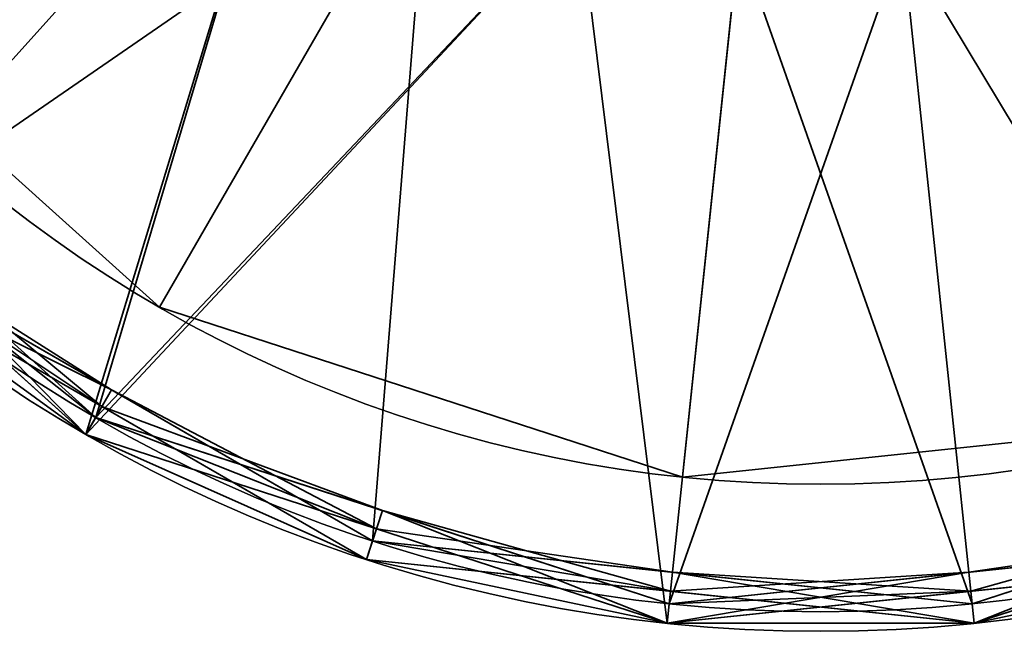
# Model space of a CAD drawing. Header units: millimetres. Extents: x -603 to 3703, y -115 to 193.
# Tile 323 of 656: x 426.91 to 431.94, y -51.41 to -48.29. Entities that reach past the tile are written whole.
import ezdxf

# ---------------------------------------------------------------- set-up
doc = ezdxf.new("R2010")
doc.units = ezdxf.units.MM
doc.layers.add('151', color=7, linetype='Continuous', true_color=0xffffff)

# ---------------------------------------------------------------- blocks, each defined once
blk = doc.blocks.new('UG_SURFACE_142')
at = {"layer": '151', "color": 252, "linetype": 'Continuous', "lineweight": 35}
for points in [[(426.0484, -49.4123, 1463.5), (424.2398, -46.9229, 1463.5), (423.6, -43.913, 1463.5), (431, -43.913, 1463.5)], [(425.0133, -48.2626, 1564), (427.3, -50.3216, 1564), (430.2265, -51.2725, 1564), (431, -43.913, 1564)], [(431.7735, -51.2725, 1463.5), (428.7133, -50.9508, 1463.5), (426.0484, -49.4123, 1463.5), (431, -43.913, 1463.5)], [(430.2265, -51.2725, 1564), (433.2867, -50.9508, 1564), (435.9516, -49.4123, 1564), (431, -43.913, 1564)], [(435.9516, -49.4123, 1564), (437.7602, -46.9229, 1564), (438.4, -43.913, 1564), (431, -43.913, 1564)], [(436.9867, -48.2626, 1463.5), (434.7, -50.3216, 1463.5), (431.7735, -51.2725, 1463.5), (431, -43.913, 1463.5)], [(426.0484, -49.4123, 1538), (424.2398, -46.9229, 1538), (427.7639, -46.2641, 1538), (429, -47.3771, 1538)], [(425.0133, -48.2626, 1489.5), (427.3, -50.3216, 1489.5), (428.3235, -46.8856, 1489.5)], [(427.3, -50.3216, 1489.5), (429.7639, -47.7172, 1489.5), (428.3235, -46.8856, 1489.5)], [(428.7133, -50.9508, 1538), (426.0484, -49.4123, 1538), (429, -47.3771, 1538)], [(429, -47.3771, 1538), (430.5819, -47.8911, 1538), (431.7735, -51.2725, 1538), (428.7133, -50.9508, 1538)], [(433, -47.3771, 1489.5), (431.4181, -47.8911, 1489.5), (430.2265, -51.2725, 1489.5), (433.2867, -50.9508, 1489.5)], [(427.3, -50.3216, 1489.5), (430.2265, -51.2725, 1489.5), (431.4181, -47.8911, 1489.5), (429.7639, -47.7172, 1489.5)], [(434.7, -50.3216, 1538), (431.7735, -51.2725, 1538), (430.5819, -47.8911, 1538), (432.2361, -47.7172, 1538)], [(426.1566, -49.2921, 1559.9999), (425.0133, -48.2626, 1559.9999), (424.9324, -48.3214, 1559.9), (427.25, -50.4082, 1559.9)], [(424.9324, -48.3214, 1563.9), (427.25, -50.4082, 1563.9), (427.3, -50.3216, 1564), (425.0133, -48.2626, 1564)], [(427.3, -50.3216, 1489.5), (425.0133, -48.2626, 1489.5), (424.9324, -48.3214, 1489.4), (426.0912, -49.3648, 1489.4)], [(427.25, -50.4082, 1559.9), (424.9324, -48.3214, 1559.9), (425.9815, -49.4866, 1538.1)], [(427.25, -50.4082, 1563.9), (424.9324, -48.3214, 1563.9), (425.9815, -49.4866, 1560.1)], [(427.332, -50.2663, 1560.1), (425.9815, -49.4866, 1560.1), (426.1566, -49.2921, 1559.9999)], [(427.25, -50.4082, 1559.9), (427.3, -50.3216, 1559.9999), (426.1566, -49.2921, 1559.9999)], [(426.1566, -49.2921, 1559.9999), (427.3, -50.3216, 1559.9999), (427.332, -50.2663, 1560.1)], [(427.25, -50.4082, 1489.4), (426.0912, -49.3648, 1489.4), (425.9815, -49.4866, 1467.6)], [(427.25, -50.4082, 1467.4), (426.0912, -49.3648, 1467.4), (425.9815, -49.4866, 1463.6)], [(427.3809, -50.1816, 1467.5), (426.0484, -49.4123, 1467.5), (426.0912, -49.3648, 1467.4)], [(426.0912, -49.3648, 1489.4), (427.25, -50.4082, 1489.4), (427.3, -50.3216, 1489.5)], [(426.0912, -49.3648, 1467.4), (427.25, -50.4082, 1467.4), (427.3809, -50.1816, 1467.5)], [(427.332, -50.2663, 1538.1), (425.9815, -49.4866, 1538.1), (426.0484, -49.4123, 1538)], [(425.9815, -49.4866, 1467.6), (426.0484, -49.4123, 1467.5), (427.3809, -50.1816, 1467.5)], [(428.6824, -51.0459, 1463.6), (425.9815, -49.4866, 1463.6), (426.0484, -49.4123, 1463.5), (428.7133, -50.9508, 1463.5)], [(426.0484, -49.4123, 1538), (428.7133, -50.9508, 1538), (428.6824, -51.0459, 1538.1), (427.332, -50.2663, 1538.1)], [(425.9815, -49.4866, 1538.1), (427.332, -50.2663, 1538.1), (427.25, -50.4082, 1559.9)], [(425.9815, -49.4866, 1560.1), (427.332, -50.2663, 1560.1), (427.25, -50.4082, 1563.9)], [(427.25, -50.4082, 1489.4), (425.9815, -49.4866, 1467.6), (428.6824, -51.0459, 1467.6)], [(427.3809, -50.1816, 1467.5), (428.7133, -50.9508, 1467.5), (428.6824, -51.0459, 1467.6), (425.9815, -49.4866, 1467.6)], [(425.9815, -49.4866, 1463.6), (428.6824, -51.0459, 1463.6), (427.25, -50.4082, 1467.4)], [(427.3809, -50.1816, 1467.5), (427.25, -50.4082, 1467.4), (428.733, -50.8901, 1467.4)], [(428.733, -50.8901, 1467.4), (428.7133, -50.9508, 1467.5), (427.3809, -50.1816, 1467.5)], [(427.25, -50.4082, 1559.9), (427.332, -50.2663, 1538.1), (428.6824, -51.0459, 1538.1)], [(427.25, -50.4082, 1563.9), (427.332, -50.2663, 1560.1), (428.6824, -51.0459, 1560.1)], [(427.332, -50.2663, 1560.1), (427.3, -50.3216, 1559.9999), (428.7632, -50.797, 1559.9999)], [(428.7632, -50.797, 1559.9999), (428.6824, -51.0459, 1560.1), (427.332, -50.2663, 1560.1)], [(428.7632, -50.797, 1559.9999), (427.3, -50.3216, 1559.9999), (427.25, -50.4082, 1559.9), (430.216, -51.3719, 1559.9)], [(427.25, -50.4082, 1563.9), (430.216, -51.3719, 1563.9), (430.2265, -51.2725, 1564), (427.3, -50.3216, 1564)], [(427.3, -50.3216, 1489.5), (427.25, -50.4082, 1489.4), (428.733, -50.8901, 1489.4)], [(428.733, -50.8901, 1489.4), (430.216, -51.3719, 1489.4), (430.2265, -51.2725, 1489.5), (427.3, -50.3216, 1489.5)], [(433.267, -50.8901, 1538.1), (431.784, -51.3719, 1538.1), (431.7735, -51.2725, 1538), (434.7, -50.3216, 1538)], [(434.75, -50.4082, 1463.6), (431.784, -51.3719, 1463.6), (431.7735, -51.2725, 1463.5), (434.7, -50.3216, 1463.5)], [(433.2367, -50.797, 1467.5), (434.7, -50.3216, 1467.5), (434.75, -50.4082, 1467.6), (431.784, -51.3719, 1467.6)], [(430.216, -51.3719, 1559.9), (427.25, -50.4082, 1559.9), (428.6824, -51.0459, 1538.1)], [(428.6824, -51.0459, 1560.1), (430.216, -51.3719, 1563.9), (427.25, -50.4082, 1563.9)], [(428.6824, -51.0459, 1467.6), (428.733, -50.8901, 1489.4), (427.25, -50.4082, 1489.4)], [(428.6824, -51.0459, 1463.6), (428.733, -50.8901, 1467.4), (427.25, -50.4082, 1467.4)], [(431.784, -51.3719, 1467.6), (434.75, -50.4082, 1467.6), (433.3176, -51.0459, 1489.4)], [(431.784, -51.3719, 1463.6), (434.75, -50.4082, 1463.6), (433.3176, -51.0459, 1467.4)], [(430.2332, -51.2089, 1560.1), (428.6824, -51.0459, 1560.1), (428.7632, -50.797, 1559.9999)], [(430.216, -51.3719, 1559.9), (430.2265, -51.2725, 1559.9999), (428.7632, -50.797, 1559.9999)], [(428.7632, -50.797, 1559.9999), (430.2265, -51.2725, 1559.9999), (430.2332, -51.2089, 1560.1)], [(433.2367, -50.797, 1467.5), (431.7735, -51.2725, 1467.5), (431.7668, -51.2089, 1467.4)], [(431.7668, -51.2089, 1467.4), (433.3176, -51.0459, 1467.4), (433.2367, -50.797, 1467.5)], [(431.784, -51.3719, 1467.6), (431.7735, -51.2725, 1467.5), (433.2367, -50.797, 1467.5)], [(430.216, -51.3719, 1489.4), (428.733, -50.8901, 1489.4), (428.6824, -51.0459, 1467.6)], [(430.216, -51.3719, 1467.4), (428.733, -50.8901, 1467.4), (428.6824, -51.0459, 1463.6)], [(430.2434, -51.1116, 1467.5), (428.7133, -50.9508, 1467.5), (428.733, -50.8901, 1467.4)], [(428.733, -50.8901, 1467.4), (430.216, -51.3719, 1467.4), (430.2434, -51.1116, 1467.5)], [(431.7566, -51.1116, 1559.9999), (433.2867, -50.9508, 1559.9999), (433.267, -50.8901, 1560.1)], [(433.267, -50.8901, 1560.1), (431.784, -51.3719, 1560.1), (431.7566, -51.1116, 1559.9999)], [(431.784, -51.3719, 1538.1), (433.267, -50.8901, 1538.1), (433.3176, -51.0459, 1559.9)], [(431.784, -51.3719, 1560.1), (433.267, -50.8901, 1560.1), (433.3176, -51.0459, 1563.9)], [(430.2332, -51.2089, 1538.1), (428.6824, -51.0459, 1538.1), (428.7133, -50.9508, 1538)], [(431.784, -51.3719, 1467.6), (428.6824, -51.0459, 1467.6), (428.7133, -50.9508, 1467.5), (430.2434, -51.1116, 1467.5)], [(431.784, -51.3719, 1463.6), (428.6824, -51.0459, 1463.6), (428.7133, -50.9508, 1463.5), (431.7735, -51.2725, 1463.5)], [(428.7133, -50.9508, 1538), (431.7735, -51.2725, 1538), (431.784, -51.3719, 1538.1), (430.2332, -51.2089, 1538.1)], [(430.216, -51.3719, 1559.9), (433.3176, -51.0459, 1559.9), (433.2867, -50.9508, 1559.9999), (431.7566, -51.1116, 1559.9999)], [(430.216, -51.3719, 1563.9), (433.3176, -51.0459, 1563.9), (433.2867, -50.9508, 1564), (430.2265, -51.2725, 1564)], [(431.7668, -51.2089, 1489.4), (433.3176, -51.0459, 1489.4), (433.2867, -50.9508, 1489.5), (430.2265, -51.2725, 1489.5)], [(428.6824, -51.0459, 1538.1), (430.2332, -51.2089, 1538.1), (430.216, -51.3719, 1559.9)], [(428.6824, -51.0459, 1560.1), (430.2332, -51.2089, 1560.1), (430.216, -51.3719, 1563.9)], [(430.216, -51.3719, 1489.4), (428.6824, -51.0459, 1467.6), (431.784, -51.3719, 1467.6)], [(430.216, -51.3719, 1467.4), (428.6824, -51.0459, 1463.6), (431.784, -51.3719, 1463.6)], [(433.3176, -51.0459, 1559.9), (430.216, -51.3719, 1559.9), (431.784, -51.3719, 1538.1)], [(433.3176, -51.0459, 1563.9), (430.216, -51.3719, 1563.9), (431.784, -51.3719, 1560.1)], [(433.3176, -51.0459, 1489.4), (431.7668, -51.2089, 1489.4), (431.784, -51.3719, 1467.6)], [(433.3176, -51.0459, 1467.4), (431.7668, -51.2089, 1467.4), (431.784, -51.3719, 1463.6)], [(431.7566, -51.1116, 1559.9999), (430.2265, -51.2725, 1559.9999), (430.216, -51.3719, 1559.9)], [(430.2434, -51.1116, 1467.5), (430.216, -51.3719, 1467.4), (431.7668, -51.2089, 1467.4)], [(430.2332, -51.2089, 1560.1), (430.2265, -51.2725, 1559.9999), (431.7566, -51.1116, 1559.9999)], [(431.7566, -51.1116, 1559.9999), (431.784, -51.3719, 1560.1), (430.2332, -51.2089, 1560.1)], [(430.2434, -51.1116, 1467.5), (431.7735, -51.2725, 1467.5), (431.784, -51.3719, 1467.6)], [(431.7668, -51.2089, 1467.4), (431.7735, -51.2725, 1467.5), (430.2434, -51.1116, 1467.5)], [(430.216, -51.3719, 1559.9), (430.2332, -51.2089, 1538.1), (431.784, -51.3719, 1538.1)], [(430.216, -51.3719, 1563.9), (430.2332, -51.2089, 1560.1), (431.784, -51.3719, 1560.1)], [(430.2265, -51.2725, 1489.5), (430.216, -51.3719, 1489.4), (431.7668, -51.2089, 1489.4)], [(431.784, -51.3719, 1467.6), (431.7668, -51.2089, 1489.4), (430.216, -51.3719, 1489.4)], [(431.784, -51.3719, 1463.6), (431.7668, -51.2089, 1467.4), (430.216, -51.3719, 1467.4)]]:
    blk.add_3dface(points, dxfattribs=at)
blk = doc.blocks.new('UG_SURFACE_143')
at = {"layer": '151', "color": 252, "linetype": 'Continuous', "lineweight": 35}
for points in [[(426.0484, -49.4123, 1713.5), (424.2398, -46.9229, 1713.5), (423.6, -43.913, 1713.5), (431, -43.913, 1713.5)], [(425.0133, -48.2626, 1814), (427.3, -50.3216, 1814), (430.2265, -51.2725, 1814), (431, -43.913, 1814)], [(431.7735, -51.2725, 1713.5), (428.7133, -50.9508, 1713.5), (426.0484, -49.4123, 1713.5), (431, -43.913, 1713.5)], [(430.2265, -51.2725, 1814), (433.2867, -50.9508, 1814), (435.9516, -49.4123, 1814), (431, -43.913, 1814)], [(435.9516, -49.4123, 1814), (437.7602, -46.9229, 1814), (438.4, -43.913, 1814), (431, -43.913, 1814)], [(436.9867, -48.2626, 1713.5), (434.7, -50.3216, 1713.5), (431.7735, -51.2725, 1713.5), (431, -43.913, 1713.5)], [(426.0484, -49.4123, 1788), (424.2398, -46.9229, 1788), (427.7639, -46.2641, 1788), (429, -47.3771, 1788)], [(425.0133, -48.2626, 1739.5), (427.3, -50.3216, 1739.5), (428.3235, -46.8856, 1739.5)], [(427.3, -50.3216, 1739.5), (429.7639, -47.7172, 1739.5), (428.3235, -46.8856, 1739.5)], [(428.7133, -50.9508, 1788), (426.0484, -49.4123, 1788), (429, -47.3771, 1788)], [(429, -47.3771, 1788), (430.5819, -47.8911, 1788), (431.7735, -51.2725, 1788), (428.7133, -50.9508, 1788)], [(433, -47.3771, 1739.5), (431.4181, -47.8911, 1739.5), (430.2265, -51.2725, 1739.5), (433.2867, -50.9508, 1739.5)], [(427.3, -50.3216, 1739.5), (430.2265, -51.2725, 1739.5), (431.4181, -47.8911, 1739.5), (429.7639, -47.7172, 1739.5)], [(434.7, -50.3216, 1788), (431.7735, -51.2725, 1788), (430.5819, -47.8911, 1788), (432.2361, -47.7172, 1788)], [(426.1566, -49.2921, 1809.9999), (425.0133, -48.2626, 1809.9999), (424.9324, -48.3214, 1809.9), (427.25, -50.4082, 1809.9)], [(424.9324, -48.3214, 1813.9), (427.25, -50.4082, 1813.9), (427.3, -50.3216, 1814), (425.0133, -48.2626, 1814)], [(427.3, -50.3216, 1739.5), (425.0133, -48.2626, 1739.5), (424.9324, -48.3214, 1739.4), (426.0912, -49.3648, 1739.4)], [(427.25, -50.4082, 1809.9), (424.9324, -48.3214, 1809.9), (425.9815, -49.4866, 1788.1)], [(427.25, -50.4082, 1813.9), (424.9324, -48.3214, 1813.9), (425.9815, -49.4866, 1810.1)], [(427.332, -50.2663, 1810.1), (425.9815, -49.4866, 1810.1), (426.1566, -49.2921, 1809.9999)], [(427.25, -50.4082, 1809.9), (427.3, -50.3216, 1809.9999), (426.1566, -49.2921, 1809.9999)], [(426.1566, -49.2921, 1809.9999), (427.3, -50.3216, 1809.9999), (427.332, -50.2663, 1810.1)], [(427.25, -50.4082, 1739.4), (426.0912, -49.3648, 1739.4), (425.9815, -49.4866, 1717.6)], [(427.25, -50.4082, 1717.4), (426.0912, -49.3648, 1717.4), (425.9815, -49.4866, 1713.6)], [(427.3809, -50.1816, 1717.5), (426.0484, -49.4123, 1717.5), (426.0912, -49.3648, 1717.4)], [(426.0912, -49.3648, 1739.4), (427.25, -50.4082, 1739.4), (427.3, -50.3216, 1739.5)], [(426.0912, -49.3648, 1717.4), (427.25, -50.4082, 1717.4), (427.3809, -50.1816, 1717.5)], [(427.332, -50.2663, 1788.1), (425.9815, -49.4866, 1788.1), (426.0484, -49.4123, 1788)], [(425.9815, -49.4866, 1717.6), (426.0484, -49.4123, 1717.5), (427.3809, -50.1816, 1717.5)], [(428.6824, -51.0459, 1713.6), (425.9815, -49.4866, 1713.6), (426.0484, -49.4123, 1713.5), (428.7133, -50.9508, 1713.5)], [(426.0484, -49.4123, 1788), (428.7133, -50.9508, 1788), (428.6824, -51.0459, 1788.1), (427.332, -50.2663, 1788.1)], [(425.9815, -49.4866, 1788.1), (427.332, -50.2663, 1788.1), (427.25, -50.4082, 1809.9)], [(425.9815, -49.4866, 1810.1), (427.332, -50.2663, 1810.1), (427.25, -50.4082, 1813.9)], [(425.9815, -49.4866, 1717.6), (428.6824, -51.0459, 1717.6), (427.25, -50.4082, 1739.4)], [(427.3809, -50.1816, 1717.5), (428.7133, -50.9508, 1717.5), (428.6824, -51.0459, 1717.6), (425.9815, -49.4866, 1717.6)], [(427.25, -50.4082, 1717.4), (425.9815, -49.4866, 1713.6), (428.6824, -51.0459, 1713.6)], [(427.3809, -50.1816, 1717.5), (427.25, -50.4082, 1717.4), (428.733, -50.8901, 1717.4)], [(428.733, -50.8901, 1717.4), (428.7133, -50.9508, 1717.5), (427.3809, -50.1816, 1717.5)], [(427.25, -50.4082, 1809.9), (427.332, -50.2663, 1788.1), (428.6824, -51.0459, 1788.1)], [(427.25, -50.4082, 1813.9), (427.332, -50.2663, 1810.1), (428.6824, -51.0459, 1810.1)], [(427.332, -50.2663, 1810.1), (427.3, -50.3216, 1809.9999), (428.7632, -50.797, 1809.9999)], [(428.7632, -50.797, 1809.9999), (428.6824, -51.0459, 1810.1), (427.332, -50.2663, 1810.1)], [(428.7632, -50.797, 1809.9999), (427.3, -50.3216, 1809.9999), (427.25, -50.4082, 1809.9), (430.216, -51.3719, 1809.9)], [(427.25, -50.4082, 1813.9), (430.216, -51.3719, 1813.9), (430.2265, -51.2725, 1814), (427.3, -50.3216, 1814)], [(427.3, -50.3216, 1739.5), (427.25, -50.4082, 1739.4), (428.733, -50.8901, 1739.4)], [(428.733, -50.8901, 1739.4), (430.216, -51.3719, 1739.4), (430.2265, -51.2725, 1739.5), (427.3, -50.3216, 1739.5)], [(433.267, -50.8901, 1788.1), (431.784, -51.3719, 1788.1), (431.7735, -51.2725, 1788), (434.7, -50.3216, 1788)], [(434.75, -50.4082, 1713.6), (431.784, -51.3719, 1713.6), (431.7735, -51.2725, 1713.5), (434.7, -50.3216, 1713.5)], [(433.2367, -50.797, 1717.5), (434.7, -50.3216, 1717.5), (434.75, -50.4082, 1717.6), (431.784, -51.3719, 1717.6)], [(430.216, -51.3719, 1809.9), (427.25, -50.4082, 1809.9), (428.6824, -51.0459, 1788.1)], [(428.6824, -51.0459, 1810.1), (430.216, -51.3719, 1813.9), (427.25, -50.4082, 1813.9)], [(428.6824, -51.0459, 1717.6), (428.733, -50.8901, 1739.4), (427.25, -50.4082, 1739.4)], [(428.6824, -51.0459, 1713.6), (428.733, -50.8901, 1717.4), (427.25, -50.4082, 1717.4)], [(431.784, -51.3719, 1717.6), (434.75, -50.4082, 1717.6), (433.3176, -51.0459, 1739.4)], [(433.3176, -51.0459, 1717.4), (431.784, -51.3719, 1713.6), (434.75, -50.4082, 1713.6)], [(430.2332, -51.2089, 1810.1), (428.6824, -51.0459, 1810.1), (428.7632, -50.797, 1809.9999)], [(430.216, -51.3719, 1809.9), (430.2265, -51.2725, 1809.9999), (428.7632, -50.797, 1809.9999)], [(428.7632, -50.797, 1809.9999), (430.2265, -51.2725, 1809.9999), (430.2332, -51.2089, 1810.1)], [(433.2367, -50.797, 1717.5), (431.7735, -51.2725, 1717.5), (431.7668, -51.2089, 1717.4)], [(431.7668, -51.2089, 1717.4), (433.3176, -51.0459, 1717.4), (433.2367, -50.797, 1717.5)], [(431.784, -51.3719, 1717.6), (431.7735, -51.2725, 1717.5), (433.2367, -50.797, 1717.5)], [(430.216, -51.3719, 1739.4), (428.733, -50.8901, 1739.4), (428.6824, -51.0459, 1717.6)], [(430.216, -51.3719, 1717.4), (428.733, -50.8901, 1717.4), (428.6824, -51.0459, 1713.6)], [(430.2434, -51.1116, 1717.5), (428.7133, -50.9508, 1717.5), (428.733, -50.8901, 1717.4)], [(428.733, -50.8901, 1717.4), (430.216, -51.3719, 1717.4), (430.2434, -51.1116, 1717.5)], [(431.7566, -51.1116, 1809.9999), (433.2867, -50.9508, 1809.9999), (433.267, -50.8901, 1810.1)], [(433.267, -50.8901, 1810.1), (431.784, -51.3719, 1810.1), (431.7566, -51.1116, 1809.9999)], [(431.784, -51.3719, 1788.1), (433.267, -50.8901, 1788.1), (433.3176, -51.0459, 1809.9)], [(431.784, -51.3719, 1810.1), (433.267, -50.8901, 1810.1), (433.3176, -51.0459, 1813.9)], [(430.2332, -51.2089, 1788.1), (428.6824, -51.0459, 1788.1), (428.7133, -50.9508, 1788)], [(431.784, -51.3719, 1717.6), (428.6824, -51.0459, 1717.6), (428.7133, -50.9508, 1717.5), (430.2434, -51.1116, 1717.5)], [(431.784, -51.3719, 1713.6), (428.6824, -51.0459, 1713.6), (428.7133, -50.9508, 1713.5), (431.7735, -51.2725, 1713.5)], [(428.7133, -50.9508, 1788), (431.7735, -51.2725, 1788), (431.784, -51.3719, 1788.1), (430.2332, -51.2089, 1788.1)], [(430.216, -51.3719, 1809.9), (433.3176, -51.0459, 1809.9), (433.2867, -50.9508, 1809.9999), (431.7566, -51.1116, 1809.9999)], [(430.216, -51.3719, 1813.9), (433.3176, -51.0459, 1813.9), (433.2867, -50.9508, 1814), (430.2265, -51.2725, 1814)], [(431.7668, -51.2089, 1739.4), (433.3176, -51.0459, 1739.4), (433.2867, -50.9508, 1739.5), (430.2265, -51.2725, 1739.5)], [(428.6824, -51.0459, 1788.1), (430.2332, -51.2089, 1788.1), (430.216, -51.3719, 1809.9)], [(428.6824, -51.0459, 1810.1), (430.2332, -51.2089, 1810.1), (430.216, -51.3719, 1813.9)], [(430.216, -51.3719, 1739.4), (428.6824, -51.0459, 1717.6), (431.784, -51.3719, 1717.6)], [(428.6824, -51.0459, 1713.6), (431.784, -51.3719, 1713.6), (430.216, -51.3719, 1717.4)], [(433.3176, -51.0459, 1809.9), (430.216, -51.3719, 1809.9), (431.784, -51.3719, 1788.1)], [(431.784, -51.3719, 1810.1), (433.3176, -51.0459, 1813.9), (430.216, -51.3719, 1813.9)], [(433.3176, -51.0459, 1739.4), (431.7668, -51.2089, 1739.4), (431.784, -51.3719, 1717.6)], [(433.3176, -51.0459, 1717.4), (431.7668, -51.2089, 1717.4), (431.784, -51.3719, 1713.6)], [(431.7566, -51.1116, 1809.9999), (430.2265, -51.2725, 1809.9999), (430.216, -51.3719, 1809.9)], [(430.2434, -51.1116, 1717.5), (430.216, -51.3719, 1717.4), (431.7668, -51.2089, 1717.4)], [(430.2332, -51.2089, 1810.1), (430.2265, -51.2725, 1809.9999), (431.7566, -51.1116, 1809.9999)], [(431.7566, -51.1116, 1809.9999), (431.784, -51.3719, 1810.1), (430.2332, -51.2089, 1810.1)], [(430.2434, -51.1116, 1717.5), (431.7735, -51.2725, 1717.5), (431.784, -51.3719, 1717.6)], [(431.7668, -51.2089, 1717.4), (431.7735, -51.2725, 1717.5), (430.2434, -51.1116, 1717.5)], [(430.216, -51.3719, 1809.9), (430.2332, -51.2089, 1788.1), (431.784, -51.3719, 1788.1)], [(430.216, -51.3719, 1813.9), (430.2332, -51.2089, 1810.1), (431.784, -51.3719, 1810.1)], [(430.2265, -51.2725, 1739.5), (430.216, -51.3719, 1739.4), (431.7668, -51.2089, 1739.4)], [(431.784, -51.3719, 1717.6), (431.7668, -51.2089, 1739.4), (430.216, -51.3719, 1739.4)], [(431.784, -51.3719, 1713.6), (431.7668, -51.2089, 1717.4), (430.216, -51.3719, 1717.4)]]:
    blk.add_3dface(points, dxfattribs=at)
blk = doc.blocks.new('UG_SURFACE_144')
at = {"layer": '151', "color": 253, "linetype": 'Continuous', "lineweight": 35}
for points in [[(427.625, -49.7587, 1489.5), (425.5391, -47.8806, 1489.5), (427.7639, -46.2641, 1489.5), (429, -47.3771, 1489.5)], [(429, -47.3771, 1490), (427.7639, -46.2641, 1490), (425.5391, -47.8806, 1490), (427.625, -49.7587, 1490)], [(429, -47.3771, 1489.5), (430.5819, -47.8911, 1489.5), (430.2944, -50.626, 1489.5), (427.625, -49.7587, 1489.5)], [(427.625, -49.7587, 1490), (430.2944, -50.626, 1490), (430.5819, -47.8911, 1490), (429, -47.3771, 1490)], [(433.0859, -50.3326, 1489.5), (430.2944, -50.626, 1489.5), (430.5819, -47.8911, 1489.5), (432.2361, -47.7172, 1489.5)], [(432.2361, -47.7172, 1490), (430.5819, -47.8911, 1490), (430.2944, -50.626, 1490), (433.0859, -50.3326, 1490)], [(425.5391, -47.8806, 1490), (425.5391, -47.8806, 1489.5), (427.625, -49.7587, 1489.5), (427.625, -49.7587, 1490)], [(427.625, -49.7587, 1490), (427.625, -49.7587, 1489.5), (430.2944, -50.626, 1489.5), (430.2944, -50.626, 1490)], [(430.2944, -50.626, 1490), (430.2944, -50.626, 1489.5), (433.0859, -50.3326, 1489.5), (433.0859, -50.3326, 1490)]]:
    blk.add_3dface(points, dxfattribs=at)
blk = doc.blocks.new('UG_SURFACE_145')
at = {"layer": '151', "color": 253, "linetype": 'Continuous', "lineweight": 35}
for points in [[(427.625, -49.7587, 1537.5), (425.5391, -47.8806, 1537.5), (427.7639, -46.2641, 1537.5), (429, -47.3771, 1537.5)], [(429, -47.3771, 1538), (427.7639, -46.2641, 1538), (425.5391, -47.8806, 1538), (427.625, -49.7587, 1538)], [(429, -47.3771, 1537.5), (430.5819, -47.8911, 1537.5), (430.2944, -50.626, 1537.5), (427.625, -49.7587, 1537.5)], [(427.625, -49.7587, 1538), (430.2944, -50.626, 1538), (430.5819, -47.8911, 1538), (429, -47.3771, 1538)], [(433.0859, -50.3326, 1537.5), (430.2944, -50.626, 1537.5), (430.5819, -47.8911, 1537.5), (432.2361, -47.7172, 1537.5)], [(432.2361, -47.7172, 1538), (430.5819, -47.8911, 1538), (430.2944, -50.626, 1538), (433.0859, -50.3326, 1538)], [(425.5391, -47.8806, 1538), (425.5391, -47.8806, 1537.5), (427.625, -49.7587, 1537.5), (427.625, -49.7587, 1538)], [(427.625, -49.7587, 1538), (427.625, -49.7587, 1537.5), (430.2944, -50.626, 1537.5), (430.2944, -50.626, 1538)], [(430.2944, -50.626, 1538), (430.2944, -50.626, 1537.5), (433.0859, -50.3326, 1537.5), (433.0859, -50.3326, 1538)]]:
    blk.add_3dface(points, dxfattribs=at)
blk = doc.blocks.new('UG_SURFACE_146')
at = {"layer": '151', "color": 252, "linetype": 'Continuous', "lineweight": 35}
for points in [[(424.9324, -48.3214, 1490), (423.6639, -45.4723, 1490), (427.3458, -45.54, 1490), (428.3235, -46.8856, 1490)], [(428.3235, -46.8856, 1537.5), (427.3458, -45.54, 1537.5), (423.6639, -45.4723, 1537.5), (424.9324, -48.3214, 1537.5)], [(428.3235, -46.8856, 1490), (427.25, -50.4082, 1490), (424.9324, -48.3214, 1490)], [(424.9324, -48.3214, 1537.5), (427.25, -50.4082, 1537.5), (428.3235, -46.8856, 1537.5)], [(428.3235, -46.8856, 1490), (429.7639, -47.7172, 1490), (427.25, -50.4082, 1490)], [(427.25, -50.4082, 1537.5), (429.7639, -47.7172, 1537.5), (428.3235, -46.8856, 1537.5)], [(436.0185, -49.4866, 1490), (433.3176, -51.0459, 1490), (431.4181, -47.8911, 1490), (433, -47.3771, 1490)], [(433, -47.3771, 1537.5), (431.4181, -47.8911, 1537.5), (433.3176, -51.0459, 1537.5), (436.0185, -49.4866, 1537.5)], [(430.216, -51.3719, 1490), (427.25, -50.4082, 1490), (429.7639, -47.7172, 1490)], [(429.7639, -47.7172, 1537.5), (427.25, -50.4082, 1537.5), (430.216, -51.3719, 1537.5)], [(429.7639, -47.7172, 1490), (431.4181, -47.8911, 1490), (433.3176, -51.0459, 1490), (430.216, -51.3719, 1490)], [(430.216, -51.3719, 1537.5), (433.3176, -51.0459, 1537.5), (431.4181, -47.8911, 1537.5), (429.7639, -47.7172, 1537.5)], [(424.9324, -48.3214, 1537.5), (424.9324, -48.3214, 1490), (427.25, -50.4082, 1490), (427.25, -50.4082, 1537.5)], [(427.25, -50.4082, 1537.5), (427.25, -50.4082, 1490), (430.216, -51.3719, 1490), (430.216, -51.3719, 1537.5)], [(430.216, -51.3719, 1537.5), (430.216, -51.3719, 1490), (433.3176, -51.0459, 1490), (433.3176, -51.0459, 1537.5)]]:
    blk.add_3dface(points, dxfattribs=at)
blk = doc.blocks.new('UG_SURFACE_147')
at = {"layer": '151', "color": 253, "linetype": 'Continuous', "lineweight": 35}
for points in [[(427.625, -49.7587, 1739.5), (425.5391, -47.8806, 1739.5), (427.7639, -46.2641, 1739.5), (429, -47.3771, 1739.5)], [(429, -47.3771, 1740), (427.7639, -46.2641, 1740), (425.5391, -47.8806, 1740), (427.625, -49.7587, 1740)], [(429, -47.3771, 1739.5), (430.5819, -47.8911, 1739.5), (430.2944, -50.626, 1739.5), (427.625, -49.7587, 1739.5)], [(427.625, -49.7587, 1740), (430.2944, -50.626, 1740), (430.5819, -47.8911, 1740), (429, -47.3771, 1740)], [(433.0859, -50.3326, 1739.5), (430.2944, -50.626, 1739.5), (430.5819, -47.8911, 1739.5), (432.2361, -47.7172, 1739.5)], [(432.2361, -47.7172, 1740), (430.5819, -47.8911, 1740), (430.2944, -50.626, 1740), (433.0859, -50.3326, 1740)], [(425.5391, -47.8806, 1740), (425.5391, -47.8806, 1739.5), (427.625, -49.7587, 1739.5), (427.625, -49.7587, 1740)], [(427.625, -49.7587, 1740), (427.625, -49.7587, 1739.5), (430.2944, -50.626, 1739.5), (430.2944, -50.626, 1740)], [(430.2944, -50.626, 1740), (430.2944, -50.626, 1739.5), (433.0859, -50.3326, 1739.5), (433.0859, -50.3326, 1740)]]:
    blk.add_3dface(points, dxfattribs=at)
blk = doc.blocks.new('UG_SURFACE_148')
at = {"layer": '151', "color": 253, "linetype": 'Continuous', "lineweight": 35}
for points in [[(427.625, -49.7587, 1787.5), (425.5391, -47.8806, 1787.5), (427.7639, -46.2641, 1787.5), (429, -47.3771, 1787.5)], [(429, -47.3771, 1788), (427.7639, -46.2641, 1788), (425.5391, -47.8806, 1788), (427.625, -49.7587, 1788)], [(429, -47.3771, 1787.5), (430.5819, -47.8911, 1787.5), (430.2944, -50.626, 1787.5), (427.625, -49.7587, 1787.5)], [(427.625, -49.7587, 1788), (430.2944, -50.626, 1788), (430.5819, -47.8911, 1788), (429, -47.3771, 1788)], [(433.0859, -50.3326, 1787.5), (430.2944, -50.626, 1787.5), (430.5819, -47.8911, 1787.5), (432.2361, -47.7172, 1787.5)], [(432.2361, -47.7172, 1788), (430.5819, -47.8911, 1788), (430.2944, -50.626, 1788), (433.0859, -50.3326, 1788)], [(425.5391, -47.8806, 1788), (425.5391, -47.8806, 1787.5), (427.625, -49.7587, 1787.5), (427.625, -49.7587, 1788)], [(427.625, -49.7587, 1788), (427.625, -49.7587, 1787.5), (430.2944, -50.626, 1787.5), (430.2944, -50.626, 1788)], [(430.2944, -50.626, 1788), (430.2944, -50.626, 1787.5), (433.0859, -50.3326, 1787.5), (433.0859, -50.3326, 1788)]]:
    blk.add_3dface(points, dxfattribs=at)
blk = doc.blocks.new('UG_SURFACE_149')
at = {"layer": '151', "color": 252, "linetype": 'Continuous', "lineweight": 35}
for points in [[(424.9324, -48.3214, 1740), (423.6639, -45.4723, 1740), (427.3458, -45.54, 1740), (428.3235, -46.8856, 1740)], [(428.3235, -46.8856, 1787.5), (427.3458, -45.54, 1787.5), (423.6639, -45.4723, 1787.5), (424.9324, -48.3214, 1787.5)], [(428.3235, -46.8856, 1740), (427.25, -50.4082, 1740), (424.9324, -48.3214, 1740)], [(424.9324, -48.3214, 1787.5), (427.25, -50.4082, 1787.5), (428.3235, -46.8856, 1787.5)], [(428.3235, -46.8856, 1740), (429.7639, -47.7172, 1740), (427.25, -50.4082, 1740)], [(427.25, -50.4082, 1787.5), (429.7639, -47.7172, 1787.5), (428.3235, -46.8856, 1787.5)], [(436.0185, -49.4866, 1740), (433.3176, -51.0459, 1740), (431.4181, -47.8911, 1740), (433, -47.3771, 1740)], [(433, -47.3771, 1787.5), (431.4181, -47.8911, 1787.5), (433.3176, -51.0459, 1787.5), (436.0185, -49.4866, 1787.5)], [(430.216, -51.3719, 1740), (427.25, -50.4082, 1740), (429.7639, -47.7172, 1740)], [(429.7639, -47.7172, 1787.5), (427.25, -50.4082, 1787.5), (430.216, -51.3719, 1787.5)], [(429.7639, -47.7172, 1740), (431.4181, -47.8911, 1740), (433.3176, -51.0459, 1740), (430.216, -51.3719, 1740)], [(430.216, -51.3719, 1787.5), (433.3176, -51.0459, 1787.5), (431.4181, -47.8911, 1787.5), (429.7639, -47.7172, 1787.5)], [(424.9324, -48.3214, 1787.5), (424.9324, -48.3214, 1740), (427.25, -50.4082, 1740), (427.25, -50.4082, 1787.5)], [(427.25, -50.4082, 1787.5), (427.25, -50.4082, 1740), (430.216, -51.3719, 1740), (430.216, -51.3719, 1787.5)], [(430.216, -51.3719, 1787.5), (430.216, -51.3719, 1740), (433.3176, -51.0459, 1740), (433.3176, -51.0459, 1787.5)]]:
    blk.add_3dface(points, dxfattribs=at)
blk = doc.blocks.new('UG_SURFACE_150')
at = {"layer": '151', "color": 253, "linetype": 'Continuous', "lineweight": 35}
for points in [[(427.625, -49.7587, 304.5), (425.5391, -47.8806, 304.5), (427.7639, -46.2641, 304.5), (429, -47.3771, 304.5)], [(429, -47.3771, 305), (427.7639, -46.2641, 305), (425.5391, -47.8806, 305), (427.625, -49.7587, 305)], [(429, -47.3771, 304.5), (430.5819, -47.8911, 304.5), (430.2944, -50.626, 304.5), (427.625, -49.7587, 304.5)], [(427.625, -49.7587, 305), (430.2944, -50.626, 305), (430.5819, -47.8911, 305), (429, -47.3771, 305)], [(433.0859, -50.3326, 304.5), (430.2944, -50.626, 304.5), (430.5819, -47.8911, 304.5), (432.2361, -47.7172, 304.5)], [(432.2361, -47.7172, 305), (430.5819, -47.8911, 305), (430.2944, -50.626, 305), (433.0859, -50.3326, 305)], [(425.5391, -47.8806, 305), (425.5391, -47.8806, 304.5), (427.625, -49.7587, 304.5), (427.625, -49.7587, 305)], [(427.625, -49.7587, 305), (427.625, -49.7587, 304.5), (430.2944, -50.626, 304.5), (430.2944, -50.626, 305)], [(430.2944, -50.626, 305), (430.2944, -50.626, 304.5), (433.0859, -50.3326, 304.5), (433.0859, -50.3326, 305)]]:
    blk.add_3dface(points, dxfattribs=at)
blk = doc.blocks.new('UG_SURFACE_151')
at = {"layer": '151', "color": 253, "linetype": 'Continuous', "lineweight": 35}
for points in [[(427.625, -49.7587, 352.5), (425.5391, -47.8806, 352.5), (427.7639, -46.2641, 352.5), (429, -47.3771, 352.5)], [(429, -47.3771, 353), (427.7639, -46.2641, 353), (425.5391, -47.8806, 353), (427.625, -49.7587, 353)], [(429, -47.3771, 352.5), (430.5819, -47.8911, 352.5), (430.2944, -50.626, 352.5), (427.625, -49.7587, 352.5)], [(427.625, -49.7587, 353), (430.2944, -50.626, 353), (430.5819, -47.8911, 353), (429, -47.3771, 353)], [(433.0859, -50.3326, 352.5), (430.2944, -50.626, 352.5), (430.5819, -47.8911, 352.5), (432.2361, -47.7172, 352.5)], [(432.2361, -47.7172, 353), (430.5819, -47.8911, 353), (430.2944, -50.626, 353), (433.0859, -50.3326, 353)], [(425.5391, -47.8806, 353), (425.5391, -47.8806, 352.5), (427.625, -49.7587, 352.5), (427.625, -49.7587, 353)], [(427.625, -49.7587, 353), (427.625, -49.7587, 352.5), (430.2944, -50.626, 352.5), (430.2944, -50.626, 353)], [(430.2944, -50.626, 353), (430.2944, -50.626, 352.5), (433.0859, -50.3326, 352.5), (433.0859, -50.3326, 353)]]:
    blk.add_3dface(points, dxfattribs=at)
blk = doc.blocks.new('UG_SURFACE_152')
at = {"layer": '151', "color": 252, "linetype": 'Continuous', "lineweight": 35}
for points in [[(424.9324, -48.3214, 305), (423.6639, -45.4723, 305), (427.3458, -45.54, 305), (428.3235, -46.8856, 305)], [(428.3235, -46.8856, 352.5), (427.3458, -45.54, 352.5), (423.6639, -45.4723, 352.5), (424.9324, -48.3214, 352.5)], [(428.3235, -46.8856, 305), (427.25, -50.4082, 305), (424.9324, -48.3214, 305)], [(424.9324, -48.3214, 352.5), (427.25, -50.4082, 352.5), (428.3235, -46.8856, 352.5)], [(428.3235, -46.8856, 305), (429.7639, -47.7172, 305), (427.25, -50.4082, 305)], [(427.25, -50.4082, 352.5), (429.7639, -47.7172, 352.5), (428.3235, -46.8856, 352.5)], [(436.0185, -49.4866, 305), (433.3176, -51.0459, 305), (431.4181, -47.8911, 305), (433, -47.3771, 305)], [(433, -47.3771, 352.5), (431.4181, -47.8911, 352.5), (433.3176, -51.0459, 352.5), (436.0185, -49.4866, 352.5)], [(430.216, -51.3719, 305), (427.25, -50.4082, 305), (429.7639, -47.7172, 305)], [(429.7639, -47.7172, 352.5), (427.25, -50.4082, 352.5), (430.216, -51.3719, 352.5)], [(429.7639, -47.7172, 305), (431.4181, -47.8911, 305), (433.3176, -51.0459, 305), (430.216, -51.3719, 305)], [(430.216, -51.3719, 352.5), (433.3176, -51.0459, 352.5), (431.4181, -47.8911, 352.5), (429.7639, -47.7172, 352.5)], [(424.9324, -48.3214, 352.5), (424.9324, -48.3214, 305), (427.25, -50.4082, 305), (427.25, -50.4082, 352.5)], [(427.25, -50.4082, 352.5), (427.25, -50.4082, 305), (430.216, -51.3719, 305), (430.216, -51.3719, 352.5)], [(430.216, -51.3719, 352.5), (430.216, -51.3719, 305), (433.3176, -51.0459, 305), (433.3176, -51.0459, 352.5)]]:
    blk.add_3dface(points, dxfattribs=at)
blk = doc.blocks.new('UG_SURFACE_153')
at = {"layer": '151', "color": 252, "linetype": 'Continuous', "lineweight": 35}
for points in [[(426.0484, -49.4123, 278.5), (424.2398, -46.9229, 278.5), (423.6, -43.913, 278.5), (431, -43.913, 278.5)], [(425.0133, -48.2626, 379), (427.3, -50.3216, 379), (430.2265, -51.2725, 379), (431, -43.913, 379)], [(431.7735, -51.2725, 278.5), (428.7133, -50.9508, 278.5), (426.0484, -49.4123, 278.5), (431, -43.913, 278.5)], [(430.2265, -51.2725, 379), (433.2867, -50.9508, 379), (435.9516, -49.4123, 379), (431, -43.913, 379)], [(435.9516, -49.4123, 379), (437.7602, -46.9229, 379), (438.4, -43.913, 379), (431, -43.913, 379)], [(436.9867, -48.2626, 278.5), (434.7, -50.3216, 278.5), (431.7735, -51.2725, 278.5), (431, -43.913, 278.5)], [(426.0484, -49.4123, 353), (424.2398, -46.9229, 353), (427.7639, -46.2641, 353), (429, -47.3771, 353)], [(425.0133, -48.2626, 304.5), (427.3, -50.3216, 304.5), (428.3235, -46.8856, 304.5)], [(427.3, -50.3216, 304.5), (429.7639, -47.7172, 304.5), (428.3235, -46.8856, 304.5)], [(428.7133, -50.9508, 353), (426.0484, -49.4123, 353), (429, -47.3771, 353)], [(429, -47.3771, 353), (430.5819, -47.8911, 353), (431.7735, -51.2725, 353), (428.7133, -50.9508, 353)], [(433, -47.3771, 304.5), (431.4181, -47.8911, 304.5), (430.2265, -51.2725, 304.5), (433.2867, -50.9508, 304.5)], [(427.3, -50.3216, 304.5), (430.2265, -51.2725, 304.5), (431.4181, -47.8911, 304.5), (429.7639, -47.7172, 304.5)], [(434.7, -50.3216, 353), (431.7735, -51.2725, 353), (430.5819, -47.8911, 353), (432.2361, -47.7172, 353)], [(426.1566, -49.2921, 375), (425.0133, -48.2626, 375), (424.9324, -48.3214, 374.9), (427.25, -50.4082, 374.9)], [(424.9324, -48.3214, 378.9), (427.25, -50.4082, 378.9), (427.3, -50.3216, 379), (425.0133, -48.2626, 379)], [(427.3, -50.3216, 304.5), (425.0133, -48.2626, 304.5), (424.9324, -48.3214, 304.4), (426.0912, -49.3648, 304.4)], [(427.25, -50.4082, 374.9), (424.9324, -48.3214, 374.9), (425.9815, -49.4866, 353.1)], [(425.9815, -49.4866, 375.1), (427.25, -50.4082, 378.9), (424.9324, -48.3214, 378.9)], [(427.332, -50.2663, 375.1), (425.9815, -49.4866, 375.1), (426.1566, -49.2921, 375)], [(427.25, -50.4082, 374.9), (427.3, -50.3216, 375), (426.1566, -49.2921, 375)], [(426.1566, -49.2921, 375), (427.3, -50.3216, 375), (427.332, -50.2663, 375.1)], [(427.25, -50.4082, 304.4), (426.0912, -49.3648, 304.4), (425.9815, -49.4866, 282.6)], [(427.25, -50.4082, 282.4), (426.0912, -49.3648, 282.4), (425.9815, -49.4866, 278.6)], [(427.3809, -50.1816, 282.5), (426.0484, -49.4123, 282.5), (426.0912, -49.3648, 282.4)], [(426.0912, -49.3648, 304.4), (427.25, -50.4082, 304.4), (427.3, -50.3216, 304.5)], [(426.0912, -49.3648, 282.4), (427.25, -50.4082, 282.4), (427.3809, -50.1816, 282.5)], [(427.332, -50.2663, 353.1), (425.9815, -49.4866, 353.1), (426.0484, -49.4123, 353)], [(425.9815, -49.4866, 282.6), (426.0484, -49.4123, 282.5), (427.3809, -50.1816, 282.5)], [(428.6824, -51.0459, 278.6), (425.9815, -49.4866, 278.6), (426.0484, -49.4123, 278.5), (428.7133, -50.9508, 278.5)], [(426.0484, -49.4123, 353), (428.7133, -50.9508, 353), (428.6824, -51.0459, 353.1), (427.332, -50.2663, 353.1)], [(425.9815, -49.4866, 353.1), (427.332, -50.2663, 353.1), (427.25, -50.4082, 374.9)], [(425.9815, -49.4866, 375.1), (427.332, -50.2663, 375.1), (427.25, -50.4082, 378.9)], [(427.25, -50.4082, 304.4), (425.9815, -49.4866, 282.6), (428.6824, -51.0459, 282.6)], [(427.3809, -50.1816, 282.5), (428.7133, -50.9508, 282.5), (428.6824, -51.0459, 282.6), (425.9815, -49.4866, 282.6)], [(427.25, -50.4082, 282.4), (425.9815, -49.4866, 278.6), (428.6824, -51.0459, 278.6)], [(427.3809, -50.1816, 282.5), (427.25, -50.4082, 282.4), (428.733, -50.8901, 282.4)], [(428.733, -50.8901, 282.4), (428.7133, -50.9508, 282.5), (427.3809, -50.1816, 282.5)], [(427.25, -50.4082, 374.9), (427.332, -50.2663, 353.1), (428.6824, -51.0459, 353.1)], [(427.25, -50.4082, 378.9), (427.332, -50.2663, 375.1), (428.6824, -51.0459, 375.1)], [(427.332, -50.2663, 375.1), (427.3, -50.3216, 375), (428.7632, -50.797, 375)], [(428.7632, -50.797, 375), (428.6824, -51.0459, 375.1), (427.332, -50.2663, 375.1)], [(428.7632, -50.797, 375), (427.3, -50.3216, 375), (427.25, -50.4082, 374.9), (430.216, -51.3719, 374.9)], [(427.25, -50.4082, 378.9), (430.216, -51.3719, 378.9), (430.2265, -51.2725, 379), (427.3, -50.3216, 379)], [(427.3, -50.3216, 304.5), (427.25, -50.4082, 304.4), (428.733, -50.8901, 304.4)], [(428.733, -50.8901, 304.4), (430.216, -51.3719, 304.4), (430.2265, -51.2725, 304.5), (427.3, -50.3216, 304.5)], [(433.267, -50.8901, 353.1), (431.784, -51.3719, 353.1), (431.7735, -51.2725, 353), (434.7, -50.3216, 353)], [(434.75, -50.4082, 278.6), (431.784, -51.3719, 278.6), (431.7735, -51.2725, 278.5), (434.7, -50.3216, 278.5)], [(433.2367, -50.797, 282.5), (434.7, -50.3216, 282.5), (434.75, -50.4082, 282.6), (431.784, -51.3719, 282.6)], [(428.6824, -51.0459, 353.1), (430.216, -51.3719, 374.9), (427.25, -50.4082, 374.9)], [(430.216, -51.3719, 378.9), (427.25, -50.4082, 378.9), (428.6824, -51.0459, 375.1)], [(428.6824, -51.0459, 282.6), (428.733, -50.8901, 304.4), (427.25, -50.4082, 304.4)], [(428.6824, -51.0459, 278.6), (428.733, -50.8901, 282.4), (427.25, -50.4082, 282.4)], [(431.784, -51.3719, 282.6), (434.75, -50.4082, 282.6), (433.3176, -51.0459, 304.4)], [(431.784, -51.3719, 278.6), (434.75, -50.4082, 278.6), (433.3176, -51.0459, 282.4)], [(430.2332, -51.2089, 375.1), (428.6824, -51.0459, 375.1), (428.7632, -50.797, 375)], [(430.216, -51.3719, 374.9), (430.2265, -51.2725, 375), (428.7632, -50.797, 375)], [(428.7632, -50.797, 375), (430.2265, -51.2725, 375), (430.2332, -51.2089, 375.1)], [(433.2367, -50.797, 282.5), (431.7735, -51.2725, 282.5), (431.7668, -51.2089, 282.4)], [(431.7668, -51.2089, 282.4), (433.3176, -51.0459, 282.4), (433.2367, -50.797, 282.5)], [(431.784, -51.3719, 282.6), (431.7735, -51.2725, 282.5), (433.2367, -50.797, 282.5)], [(430.216, -51.3719, 304.4), (428.733, -50.8901, 304.4), (428.6824, -51.0459, 282.6)], [(430.216, -51.3719, 282.4), (428.733, -50.8901, 282.4), (428.6824, -51.0459, 278.6)], [(430.2434, -51.1116, 282.5), (428.7133, -50.9508, 282.5), (428.733, -50.8901, 282.4)], [(428.733, -50.8901, 282.4), (430.216, -51.3719, 282.4), (430.2434, -51.1116, 282.5)], [(431.7566, -51.1116, 375), (433.2867, -50.9508, 375), (433.267, -50.8901, 375.1)], [(433.267, -50.8901, 375.1), (431.784, -51.3719, 375.1), (431.7566, -51.1116, 375)], [(431.784, -51.3719, 353.1), (433.267, -50.8901, 353.1), (433.3176, -51.0459, 374.9)], [(431.784, -51.3719, 375.1), (433.267, -50.8901, 375.1), (433.3176, -51.0459, 378.9)], [(430.2332, -51.2089, 353.1), (428.6824, -51.0459, 353.1), (428.7133, -50.9508, 353)], [(431.784, -51.3719, 282.6), (428.6824, -51.0459, 282.6), (428.7133, -50.9508, 282.5), (430.2434, -51.1116, 282.5)], [(431.784, -51.3719, 278.6), (428.6824, -51.0459, 278.6), (428.7133, -50.9508, 278.5), (431.7735, -51.2725, 278.5)], [(428.7133, -50.9508, 353), (431.7735, -51.2725, 353), (431.784, -51.3719, 353.1), (430.2332, -51.2089, 353.1)], [(430.216, -51.3719, 374.9), (433.3176, -51.0459, 374.9), (433.2867, -50.9508, 375), (431.7566, -51.1116, 375)], [(430.216, -51.3719, 378.9), (433.3176, -51.0459, 378.9), (433.2867, -50.9508, 379), (430.2265, -51.2725, 379)], [(431.7668, -51.2089, 304.4), (433.3176, -51.0459, 304.4), (433.2867, -50.9508, 304.5), (430.2265, -51.2725, 304.5)], [(428.6824, -51.0459, 353.1), (430.2332, -51.2089, 353.1), (430.216, -51.3719, 374.9)], [(428.6824, -51.0459, 375.1), (430.2332, -51.2089, 375.1), (430.216, -51.3719, 378.9)], [(430.216, -51.3719, 304.4), (428.6824, -51.0459, 282.6), (431.784, -51.3719, 282.6)], [(430.216, -51.3719, 282.4), (428.6824, -51.0459, 278.6), (431.784, -51.3719, 278.6)], [(433.3176, -51.0459, 374.9), (430.216, -51.3719, 374.9), (431.784, -51.3719, 353.1)], [(433.3176, -51.0459, 378.9), (430.216, -51.3719, 378.9), (431.784, -51.3719, 375.1)], [(433.3176, -51.0459, 304.4), (431.7668, -51.2089, 304.4), (431.784, -51.3719, 282.6)], [(433.3176, -51.0459, 282.4), (431.7668, -51.2089, 282.4), (431.784, -51.3719, 278.6)], [(431.7566, -51.1116, 375), (430.2265, -51.2725, 375), (430.216, -51.3719, 374.9)], [(430.2434, -51.1116, 282.5), (430.216, -51.3719, 282.4), (431.7668, -51.2089, 282.4)], [(430.2332, -51.2089, 375.1), (430.2265, -51.2725, 375), (431.7566, -51.1116, 375)], [(431.7566, -51.1116, 375), (431.784, -51.3719, 375.1), (430.2332, -51.2089, 375.1)], [(430.2434, -51.1116, 282.5), (431.7735, -51.2725, 282.5), (431.784, -51.3719, 282.6)], [(431.7668, -51.2089, 282.4), (431.7735, -51.2725, 282.5), (430.2434, -51.1116, 282.5)], [(430.216, -51.3719, 374.9), (430.2332, -51.2089, 353.1), (431.784, -51.3719, 353.1)], [(430.216, -51.3719, 378.9), (430.2332, -51.2089, 375.1), (431.784, -51.3719, 375.1)], [(430.2265, -51.2725, 304.5), (430.216, -51.3719, 304.4), (431.7668, -51.2089, 304.4)], [(431.784, -51.3719, 282.6), (431.7668, -51.2089, 304.4), (430.216, -51.3719, 304.4)], [(431.784, -51.3719, 278.6), (431.7668, -51.2089, 282.4), (430.216, -51.3719, 282.4)]]:
    blk.add_3dface(points, dxfattribs=at)

msp = doc.modelspace()

# ---------------------------------------------------------------- linework, layer by layer
at = {"layer": '151', "linetype": 'Continuous', "lineweight": -3}
for centre, radius in [((431, -43.913, 1538.1), 7.5), ((431, -43.913, 1463.6), 7.5), ((431, -43.913, 1467.6), 7.5), ((431, -43.913, 1560.1), 7.5), ((431, -43.913, 1810.1), 7.5), ((431, -43.913, 1788.1), 7.5), ((431, -43.913, 1713.6), 7.5), ((431, -43.913, 1717.6), 7.5), ((431, -43.913, 375.1), 7.5), ((431, -43.913, 353.1), 7.5), ((431, -43.913, 278.6), 7.5), ((431, -43.913, 282.6), 7.5), ((431, -43.913, 1489.5), 7.4), ((431, -43.913, 1560), 7.4), ((431, -43.913, 1564), 7.4), ((431, -43.913, 1814), 7.4), ((431, -43.913, 1739.5), 7.4), ((431, -43.913, 1810), 7.4), ((431, -43.913, 379), 7.4), ((431, -43.913, 304.5), 7.4), ((431, -43.913, 375), 7.4), ((431, -43.913, 1537.5), 6.75), ((431, -43.913, 1538), 6.75), ((431, -43.913, 1787.5), 6.75), ((431, -43.913, 1788), 6.75), ((431, -43.913, 353), 6.75), ((431, -43.913, 352.5), 6.75), ((431, -43.913, 1537.5), 6.75)]:
    msp.add_circle(centre, radius, dxfattribs=at)
at = {"layer": '151', "linetype": 'Continuous', "lineweight": -3, "extrusion": (0, 0, -1)}
for centre, radius in [((-431, -43.913, -1467.4), 7.5), ((-431, -43.913, -1489.4), 7.5), ((-431, -43.913, -1563.9), 7.5), ((-431, -43.913, -1559.9), 7.5), ((-431, -43.913, -1739.4), 7.5), ((-431, -43.913, -1813.9), 7.5), ((-431, -43.913, -1809.9), 7.5), ((-431, -43.913, -1717.4), 7.5), ((-431, -43.913, -1490), 7.5), ((-431, -43.913, -1537.5), 7.5), ((-431, -43.913, -1787.5), 7.5), ((-431, -43.913, -1740), 7.5), ((-431, -43.913, -305), 7.5), ((-431, -43.913, -352.5), 7.5), ((-431, -43.913, -378.9), 7.5), ((-431, -43.913, -374.9), 7.5), ((-431, -43.913, -282.4), 7.5), ((-431, -43.913, -304.4), 7.5), ((-431, -43.913, -1538), 7.4), ((-431, -43.913, -1467.5), 7.4), ((-431, -43.913, -1463.5), 7.4), ((-431, -43.913, -1717.5), 7.4), ((-431, -43.913, -1713.5), 7.4), ((-431, -43.913, -1788), 7.4), ((-431, -43.913, -282.5), 7.4), ((-431, -43.913, -278.5), 7.4), ((-431, -43.913, -353), 7.4), ((-431, -43.913, -1490), 6.75), ((-431, -43.913, -1489.5), 6.75), ((-431, -43.913, -1740), 6.75), ((-431, -43.913, -1739.5), 6.75), ((-431, -43.913, -305), 6.75), ((-431, -43.913, -304.5), 6.75), ((-431, -43.913, -1740), 6.75)]:
    msp.add_circle(centre, radius, dxfattribs=at)

# ---------------------------------------------------------------- block references
at = {"layer": '151', "linetype": 'Continuous', "lineweight": -3}
for name in ['UG_SURFACE_146', 'UG_SURFACE_149', 'UG_SURFACE_152', 'UG_SURFACE_142', 'UG_SURFACE_143', 'UG_SURFACE_153', 'UG_SURFACE_144', 'UG_SURFACE_145', 'UG_SURFACE_147', 'UG_SURFACE_148', 'UG_SURFACE_150', 'UG_SURFACE_151']:
    msp.add_blockref(name, (0, 0), dxfattribs=at)

doc.saveas('drawing.dxf')
